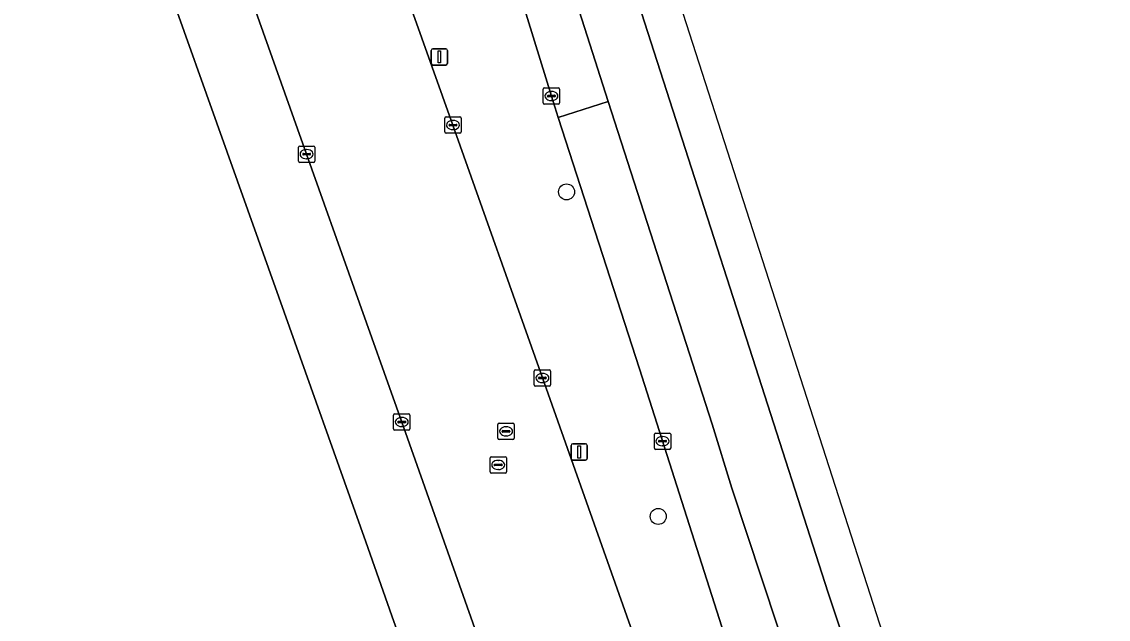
# Model space of a CAD drawing. Extents: x 157692 to 159674, y 381452 to 383291.
# Drawn here: x 159548.4 to 159615.1, y 382681.5 to 382718.1 of the extents above; entities that cross this region are included whole.
import ezdxf

# ---------------------------------------------------------------- set-up
doc = ezdxf.new("R2010")
doc.units = 0
for name, color, linetype in [('IMGEO_Berm_groen', 7, 'Continuous'), ('IMGEO_Boom', 7, 'Continuous'), ('IMGEO_Erf', 7, 'Continuous'), ('IMGEO_Kolk', 7, 'Continuous'), ('IMGEO_Lichtmast', 7, 'Continuous'), ('IMGEO_Rijbaan_lokaal_open', 7, 'Continuous'), ('IMGEO_Rijbaan_regionaal_gesloten', 7, 'Continuous'), ('IMGEO_Rioolput', 7, 'Continuous'), ('IMGEO_Voetpad_open', 7, 'Continuous')]:
    doc.layers.add(name, color=color, linetype=linetype)

msp = doc.modelspace()

# ---------------------------------------------------------------- linework, layer by layer
at = {"layer": 'IMGEO_Berm_groen'}
for points in [[(159559.691, 382755.045), (159560.257, 382752.865), (159561.176, 382750.373), (159561.308, 382750), (159561.935, 382748.227), (159567.994, 382731.083), (159574.868, 382711.8), (159580.35, 382696.295), (159589.519, 382670.434)], [(159594.254, 382671.949), (159586.304, 382696.85), (159581.329, 382712.261), (159580.906, 382713.577), (159576.239, 382728.742), (159569.274, 382750)]]:
    msp.add_lwpolyline(points, dxfattribs=at)
at = {"layer": 'IMGEO_Boom'}
for centre in [(159581.833, 382707.701), (159587.458, 382687.81)]:
    msp.add_circle(centre, 0.489, dxfattribs=at)
at = {"layer": 'IMGEO_Erf'}
msp.add_lwpolyline([(159574.293, 382672.823), (159571.128, 382681.721), (159569.517, 382686.25), (159564.18, 382701.254), (159553.939, 382730.002), (159553.579, 382731.005), (159553.278, 382731.843), (159553.145, 382732.234), (159552.959, 382732.774), (159552.142, 382735.161), (159551.052, 382738.244), (159550.976, 382738.485), (159550.578, 382739.611), (159541.114, 382766.329)], dxfattribs=at)
at = {"layer": 'IMGEO_Kolk'}
for p, q in [((159580.403, 382713.155), (159580.403, 382714.007)), ((159580.478, 382714.081), (159581.33, 382714.081)), ((159581.404, 382714.007), (159581.404, 382713.155)), ((159580.662, 382713.575), (159580.662, 382713.587)), ((159581.1, 382713.538), (159580.702, 382713.538)), ((159580.705, 382713.624), (159581.103, 382713.624)), ((159580.914, 382713.301), (159580.889, 382713.301)), ((159580.891, 382713.861), (159580.916, 382713.861)), ((159581.146, 382713.587), (159581.146, 382713.575)), ((159581.33, 382713.081), (159580.478, 382713.081)), ((159574.368, 382711.374), (159574.368, 382712.226)), ((159574.443, 382712.3), (159575.295, 382712.3)), ((159574.856, 382712.08), (159574.881, 382712.08)), ((159575.369, 382712.226), (159575.369, 382711.374)), ((159575.295, 382711.3), (159574.443, 382711.3)), ((159574.627, 382711.794), (159574.627, 382711.806)), ((159575.065, 382711.757), (159574.667, 382711.757)), ((159574.67, 382711.843), (159575.068, 382711.843)), ((159574.879, 382711.52), (159574.854, 382711.52)), ((159575.111, 382711.806), (159575.111, 382711.794)), ((159565.393, 382709.587), (159565.393, 382710.439)), ((159565.468, 382710.513), (159566.32, 382710.513)), ((159565.652, 382710.007), (159565.652, 382710.019)), ((159566.09, 382709.97), (159565.692, 382709.97)), ((159565.695, 382710.056), (159566.093, 382710.056)), ((159565.881, 382710.293), (159565.906, 382710.293)), ((159566.136, 382710.019), (159566.136, 382710.007)), ((159566.394, 382710.439), (159566.394, 382709.587)), ((159566.32, 382709.513), (159565.468, 382709.513)), ((159565.904, 382709.733), (159565.879, 382709.733)), ((159579.85, 382695.869), (159579.85, 382696.721)), ((159579.925, 382696.795), (159580.777, 382696.795)), ((159580.851, 382696.721), (159580.851, 382695.869)), ((159580.109, 382696.289), (159580.109, 382696.301)), ((159580.547, 382696.252), (159580.149, 382696.252)), ((159580.152, 382696.338), (159580.55, 382696.338)), ((159580.361, 382696.015), (159580.336, 382696.015)), ((159580.338, 382696.575), (159580.363, 382696.575)), ((159580.593, 382696.301), (159580.593, 382696.289)), ((159580.777, 382695.795), (159579.925, 382695.795)), ((159571.228, 382693.17), (159571.228, 382694.022)), ((159571.303, 382694.096), (159572.155, 382694.096)), ((159572.229, 382694.022), (159572.229, 382693.17)), ((159571.487, 382693.59), (159571.487, 382693.602)), ((159571.925, 382693.553), (159571.527, 382693.553)), ((159571.53, 382693.639), (159571.928, 382693.639)), ((159571.739, 382693.316), (159571.714, 382693.316)), ((159571.716, 382693.876), (159571.741, 382693.876)), ((159571.971, 382693.602), (159571.971, 382693.59)), ((159572.155, 382693.096), (159571.303, 382693.096)), ((159587.218, 382691.993), (159587.218, 382692.845)), ((159587.293, 382692.919), (159588.145, 382692.919)), ((159587.706, 382692.699), (159587.731, 382692.699)), ((159588.219, 382692.845), (159588.219, 382691.993)), ((159587.477, 382692.413), (159587.477, 382692.425)), ((159587.915, 382692.376), (159587.517, 382692.376)), ((159587.52, 382692.462), (159587.918, 382692.462)), ((159587.729, 382692.139), (159587.704, 382692.139)), ((159587.961, 382692.425), (159587.961, 382692.413)), ((159588.145, 382691.919), (159587.293, 382691.919))]:
    msp.add_line(p, q, dxfattribs=at)
for points in [[(159580.403, 382713.155), (159580.403, 382714.007)], [(159580.478, 382714.081), (159581.33, 382714.081)], [(159581.404, 382714.007), (159581.404, 382713.155)], [(159581.33, 382713.081), (159580.478, 382713.081)], [(159574.368, 382711.374), (159574.368, 382712.226)], [(159574.443, 382712.3), (159575.295, 382712.3)], [(159575.369, 382712.226), (159575.369, 382711.374)], [(159575.295, 382711.3), (159574.443, 382711.3)], [(159565.393, 382709.587), (159565.393, 382710.439)], [(159565.468, 382710.513), (159566.32, 382710.513)], [(159566.394, 382710.439), (159566.394, 382709.587)], [(159566.32, 382709.513), (159565.468, 382709.513)], [(159579.85, 382695.869), (159579.85, 382696.721)], [(159579.925, 382696.795), (159580.777, 382696.795)], [(159580.851, 382696.721), (159580.851, 382695.869)], [(159580.777, 382695.795), (159579.925, 382695.795)], [(159571.228, 382693.17), (159571.228, 382694.022)], [(159571.303, 382694.096), (159572.155, 382694.096)], [(159572.229, 382694.022), (159572.229, 382693.17)], [(159572.155, 382693.096), (159571.303, 382693.096)], [(159587.218, 382691.993), (159587.218, 382692.845)], [(159587.293, 382692.919), (159588.145, 382692.919)], [(159588.219, 382692.845), (159588.219, 382691.993)], [(159588.145, 382691.919), (159587.293, 382691.919)]]:
    msp.add_lwpolyline(points, dxfattribs=at)
for centre, radius, start, end in [((159580.48, 382714.005), 0.0765, 91.55205, 178.44795), ((159580.48, 382714.005), 0.0765, 91.55205, 178.44795), ((159581.328, 382714.005), 0.0765, 1.55205, 88.44795), ((159581.328, 382714.005), 0.0765, 1.55205, 88.44795), ((159580.702, 382713.584), 0.0403, 85.87752, 175.75265), ((159580.699, 382713.574), 0.0366, 178.93798, 274.71019), ((159581.103, 382713.581), 0.043, 264.86636, 352.45326), ((159581.107, 382713.586), 0.0386, 1.73085, 96.63898), ((159580.48, 382713.157), 0.0765, 181.55205, 268.44795), ((159580.48, 382713.157), 0.0765, 181.55205, 268.44795), ((159581.328, 382713.157), 0.0765, 271.55205, 358.44795), ((159581.328, 382713.157), 0.0765, 271.55205, 358.44795), ((159574.445, 382712.224), 0.0765, 91.55205, 178.44795), ((159574.445, 382712.224), 0.0765, 91.55205, 178.44795), ((159575.293, 382712.224), 0.0765, 1.55205, 88.44795), ((159575.293, 382712.224), 0.0765, 1.55205, 88.44795), ((159574.445, 382711.376), 0.0765, 181.55205, 268.44795), ((159574.445, 382711.376), 0.0765, 181.55205, 268.44795), ((159574.667, 382711.803), 0.0403, 85.87752, 175.75265), ((159574.664, 382711.793), 0.0366, 178.93798, 274.71019), ((159575.068, 382711.8), 0.043, 264.86636, 352.45326), ((159575.072, 382711.805), 0.0386, 1.73085, 96.63898), ((159575.293, 382711.376), 0.0765, 271.55205, 358.44795), ((159575.293, 382711.376), 0.0765, 271.55205, 358.44795), ((159565.47, 382710.437), 0.0765, 91.55205, 178.44795), ((159565.47, 382710.437), 0.0765, 91.55205, 178.44795), ((159565.692, 382710.016), 0.0403, 85.87752, 175.75265), ((159565.689, 382710.006), 0.0366, 178.93798, 274.71019), ((159566.093, 382710.013), 0.043, 264.86636, 352.45326), ((159566.097, 382710.018), 0.0386, 1.73085, 96.63898), ((159566.318, 382710.437), 0.0765, 1.55205, 88.44795), ((159566.318, 382710.437), 0.0765, 1.55205, 88.44795), ((159565.47, 382709.589), 0.0765, 181.55205, 268.44795), ((159565.47, 382709.589), 0.0765, 181.55205, 268.44795), ((159566.318, 382709.589), 0.0765, 271.55205, 358.44795), ((159566.318, 382709.589), 0.0765, 271.55205, 358.44795), ((159579.927, 382696.719), 0.0765, 91.55205, 178.44795), ((159579.927, 382696.719), 0.0765, 91.55205, 178.44795), ((159580.775, 382696.719), 0.0765, 1.55205, 88.44795), ((159580.775, 382696.719), 0.0765, 1.55205, 88.44795), ((159580.149, 382696.298), 0.0403, 85.87752, 175.75265), ((159580.146, 382696.288), 0.0366, 178.93798, 274.71019), ((159580.55, 382696.295), 0.043, 264.86636, 352.45326), ((159580.554, 382696.3), 0.0386, 1.73085, 96.63898), ((159579.927, 382695.871), 0.0765, 181.55205, 268.44795), ((159579.927, 382695.871), 0.0765, 181.55205, 268.44795), ((159580.775, 382695.871), 0.0765, 271.55205, 358.44795), ((159580.775, 382695.871), 0.0765, 271.55205, 358.44795), ((159571.305, 382694.02), 0.0765, 91.55205, 178.44795), ((159571.305, 382694.02), 0.0765, 91.55205, 178.44795), ((159572.153, 382694.02), 0.0765, 1.55205, 88.44795), ((159572.153, 382694.02), 0.0765, 1.55205, 88.44795), ((159571.527, 382693.599), 0.0403, 85.87752, 175.75265), ((159571.524, 382693.589), 0.0366, 178.93798, 274.71019), ((159571.928, 382693.596), 0.043, 264.86636, 352.45326), ((159571.932, 382693.601), 0.0386, 1.73085, 96.63898), ((159571.305, 382693.172), 0.0765, 181.55205, 268.44795), ((159571.305, 382693.172), 0.0765, 181.55205, 268.44795), ((159572.153, 382693.172), 0.0765, 271.55205, 358.44795), ((159572.153, 382693.172), 0.0765, 271.55205, 358.44795), ((159587.295, 382692.843), 0.0765, 91.55205, 178.44795), ((159587.295, 382692.843), 0.0765, 91.55205, 178.44795), ((159588.143, 382692.843), 0.0765, 1.55205, 88.44795), ((159588.143, 382692.843), 0.0765, 1.55205, 88.44795), ((159587.295, 382691.995), 0.0765, 181.55205, 268.44795), ((159587.295, 382691.995), 0.0765, 181.55205, 268.44795), ((159587.517, 382692.422), 0.0403, 85.87752, 175.75265), ((159587.514, 382692.412), 0.0366, 178.93798, 274.71019), ((159587.918, 382692.419), 0.043, 264.86636, 352.45326), ((159587.922, 382692.424), 0.0386, 1.73085, 96.63898), ((159588.143, 382691.995), 0.0765, 271.55205, 358.44795), ((159588.143, 382691.995), 0.0765, 271.55205, 358.44795)]:
    msp.add_arc(centre, radius, start, end, dxfattribs=at)
for centre, major_axis, ratio, start_param, end_param in [((159580.89, 382713.581), (-0.387, 0.002), 0.722429, 4.712389, 7.853982), ((159580.915, 382713.581), (-0.39, 0.002), 0.717154, 1.570796, 4.712389), ((159574.855, 382711.8), (-0.387, 0.002), 0.722429, 4.712389, 7.853982), ((159574.88, 382711.8), (-0.39, 0.002), 0.717154, 1.570796, 4.712389), ((159565.88, 382710.013), (-0.387, 0.002), 0.722429, 4.712389, 7.853982), ((159565.905, 382710.013), (-0.39, 0.002), 0.717154, 1.570796, 4.712389), ((159580.337, 382696.295), (-0.387, 0.002), 0.722429, 4.712389, 7.853982), ((159580.362, 382696.295), (-0.39, 0.002), 0.717154, 1.570796, 4.712389), ((159571.715, 382693.596), (-0.387, 0.002), 0.722429, 4.712389, 7.853982), ((159571.74, 382693.596), (-0.39, 0.002), 0.717154, 1.570796, 4.712389), ((159587.705, 382692.419), (-0.387, 0.002), 0.722429, 4.712389, 7.853982), ((159587.73, 382692.419), (-0.39, 0.002), 0.717154, 1.570796, 4.712389)]:
    msp.add_ellipse(centre, major_axis=major_axis, ratio=ratio, start_param=start_param, end_param=end_param, dxfattribs=at)
at = {"layer": 'IMGEO_Lichtmast'}
for p, q in [((159573.533, 382715.579), (159573.533, 382716.379)), ((159573.533, 382716.379), (159573.533, 382715.579)), ((159573.633, 382716.479), (159574.423, 382716.479)), ((159574.423, 382716.479), (159573.633, 382716.479)), ((159574.523, 382716.379), (159574.523, 382715.579)), ((159574.523, 382715.579), (159574.523, 382716.379)), ((159574.423, 382715.479), (159573.633, 382715.479)), ((159573.633, 382715.479), (159574.423, 382715.479)), ((159582.11, 382691.36), (159582.11, 382692.16)), ((159582.11, 382692.16), (159582.11, 382691.36)), ((159582.21, 382692.26), (159583, 382692.26)), ((159583, 382692.26), (159582.21, 382692.26)), ((159583.1, 382692.16), (159583.1, 382691.36)), ((159583.1, 382691.36), (159583.1, 382692.16)), ((159583, 382691.26), (159582.21, 382691.26)), ((159582.21, 382691.26), (159583, 382691.26))]:
    msp.add_line(p, q, dxfattribs=at)
for points in [[(159573.953, 382716.354), (159574.103, 382716.354), (159574.103, 382715.604), (159573.953, 382715.604), (159573.953, 382716.354)], [(159582.53, 382692.135), (159582.68, 382692.135), (159582.68, 382691.385), (159582.53, 382691.385), (159582.53, 382692.135)]]:
    msp.add_lwpolyline(points, dxfattribs=at)
for centre, start, end in [((159573.633, 382716.379), 90, 180), ((159573.633, 382716.379), 90, 180), ((159574.423, 382716.379), 0, 90), ((159574.423, 382716.379), 360, 90), ((159573.633, 382715.579), 180, 270), ((159573.633, 382715.579), 180, 270), ((159574.423, 382715.579), 270, 0), ((159574.423, 382715.579), 270, 0), ((159582.21, 382692.16), 90, 180), ((159582.21, 382692.16), 90, 180), ((159583, 382692.16), 0, 90), ((159583, 382692.16), 360, 90), ((159582.21, 382691.36), 180, 270), ((159582.21, 382691.36), 180, 270), ((159583, 382691.36), 270, 0), ((159583, 382691.36), 270, 0)]:
    msp.add_arc(centre, 0.1, start, end, dxfattribs=at)
at = {"layer": 'IMGEO_Rijbaan_lokaal_open'}
msp.add_lwpolyline([(159565.651, 382771.866), (159562.57, 382770.949), (159568.397, 382752.678), (159569.274, 382750), (159576.239, 382728.742), (159580.906, 382713.577), (159581.329, 382712.261), (159584.38, 382713.251), (159572.638, 382750)], close=True, dxfattribs=at)
for points in [[(159547.342, 382762.206), (159553.425, 382745.005), (159553.731, 382744.141), (159555.235, 382739.979), (159556.624, 382736.072), (159557.441, 382733.773), (159558.709, 382730.206), (159559.335, 382728.442), (159565.893, 382710.013), (159571.728, 382693.595), (159578.568, 382674.291)], [(159589.519, 382670.434), (159580.35, 382696.295), (159574.868, 382711.8), (159567.994, 382731.083)]]:
    msp.add_lwpolyline(points, dxfattribs=at)
at = {"layer": 'IMGEO_Rijbaan_regionaal_gesloten'}
for points in [[(159615.056, 382637.733), (159520.329, 382931.656)], [(159519.707, 382914.927), (159536.891, 382861.718), (159537.407, 382860.121), (159541.482, 382847.504), (159559.881, 382789.922), (159565.651, 382771.866), (159572.638, 382750), (159584.38, 382713.251), (159590.76, 382693.464), (159591.969, 382689.543), (159595.693, 382678.296)], [(159602.921, 382667.945), (159597.869, 382683.125), (159593.23, 382697.548), (159589.498, 382709.148), (159585.672, 382721.041), (159580.209, 382738.024), (159576.017, 382751.184), (159571.96, 382763.692), (159567.815, 382776.683), (159564.06, 382788.298), (159559.974, 382801.26), (159555.785, 382814.093), (159551.034, 382829.189), (159548.173, 382838), (159545.622, 382846.024), (159542.991, 382854.404), (159540.802, 382861.176), (159536.692, 382874.093)], [(159536.692, 382874.093), (159540.802, 382861.176), (159542.991, 382854.404), (159545.622, 382846.024), (159548.173, 382838), (159551.034, 382829.189), (159555.785, 382814.093), (159559.974, 382801.26), (159564.06, 382788.298), (159567.815, 382776.683), (159571.96, 382763.692), (159576.017, 382751.184), (159580.209, 382738.024), (159585.672, 382721.041), (159589.498, 382709.148), (159593.23, 382697.548), (159597.869, 382683.125), (159602.921, 382667.945)], [(159584.38, 382713.251), (159581.329, 382712.261), (159586.304, 382696.85), (159594.254, 382671.949)], [(159595.693, 382678.296), (159591.969, 382689.543), (159590.76, 382693.464), (159584.38, 382713.251)]]:
    msp.add_lwpolyline(points, dxfattribs=at)
at = {"layer": 'IMGEO_Rioolput'}
for p, q in [((159577.622, 382692.597), (159577.622, 382693.449)), ((159577.697, 382693.523), (159578.549, 382693.523)), ((159578.11, 382693.303), (159578.135, 382693.303)), ((159578.623, 382693.449), (159578.623, 382692.597)), ((159577.881, 382693.017), (159577.881, 382693.029)), ((159578.319, 382692.98), (159577.921, 382692.98)), ((159577.924, 382693.066), (159578.322, 382693.066)), ((159578.133, 382692.743), (159578.108, 382692.743)), ((159578.365, 382693.029), (159578.365, 382693.017)), ((159578.549, 382692.523), (159577.697, 382692.523)), ((159577.142, 382690.539), (159577.142, 382691.391)), ((159577.217, 382691.465), (159578.069, 382691.465)), ((159578.143, 382691.391), (159578.143, 382690.539)), ((159577.401, 382690.959), (159577.401, 382690.971)), ((159577.839, 382690.922), (159577.441, 382690.922)), ((159577.444, 382691.008), (159577.842, 382691.008)), ((159577.653, 382690.685), (159577.628, 382690.685)), ((159577.63, 382691.245), (159577.655, 382691.245)), ((159577.885, 382690.971), (159577.885, 382690.959)), ((159578.069, 382690.465), (159577.217, 382690.465))]:
    msp.add_line(p, q, dxfattribs=at)
for points in [[(159577.622, 382692.597), (159577.622, 382693.449)], [(159577.697, 382693.523), (159578.549, 382693.523)], [(159578.623, 382693.449), (159578.623, 382692.597)], [(159578.549, 382692.523), (159577.697, 382692.523)], [(159577.142, 382690.539), (159577.142, 382691.391)], [(159577.217, 382691.465), (159578.069, 382691.465)], [(159578.143, 382691.391), (159578.143, 382690.539)], [(159578.069, 382690.465), (159577.217, 382690.465)]]:
    msp.add_lwpolyline(points, dxfattribs=at)
for centre, radius, start, end in [((159577.699, 382693.447), 0.0765, 91.55205, 178.44795), ((159577.699, 382693.447), 0.0765, 91.55205, 178.44795), ((159578.547, 382693.447), 0.0765, 1.55205, 88.44795), ((159578.547, 382693.447), 0.0765, 1.55205, 88.44795), ((159577.921, 382693.026), 0.0403, 85.87752, 175.75265), ((159577.918, 382693.016), 0.0366, 178.93798, 274.71019), ((159578.322, 382693.023), 0.043, 264.86636, 352.45326), ((159578.326, 382693.028), 0.0386, 1.73085, 96.63898), ((159577.699, 382692.599), 0.0765, 181.55205, 268.44795), ((159577.699, 382692.599), 0.0765, 181.55205, 268.44795), ((159578.547, 382692.599), 0.0765, 271.55205, 358.44795), ((159578.547, 382692.599), 0.0765, 271.55205, 358.44795), ((159577.219, 382691.389), 0.0765, 91.55205, 178.44795), ((159577.219, 382691.389), 0.0765, 91.55205, 178.44795), ((159578.067, 382691.389), 0.0765, 1.55205, 88.44795), ((159578.067, 382691.389), 0.0765, 1.55205, 88.44795), ((159577.441, 382690.968), 0.0403, 85.87752, 175.75265), ((159577.438, 382690.958), 0.0366, 178.93798, 274.71019), ((159577.842, 382690.965), 0.043, 264.86636, 352.45326), ((159577.846, 382690.97), 0.0386, 1.73085, 96.63898), ((159577.219, 382690.541), 0.0765, 181.55205, 268.44795), ((159577.219, 382690.541), 0.0765, 181.55205, 268.44795), ((159578.067, 382690.541), 0.0765, 271.55205, 358.44795), ((159578.067, 382690.541), 0.0765, 271.55205, 358.44795)]:
    msp.add_arc(centre, radius, start, end, dxfattribs=at)
for centre, major_axis, ratio, start_param, end_param in [((159578.109, 382693.023), (-0.387, 0.002), 0.722429, 4.712389, 7.853982), ((159578.134, 382693.023), (-0.39, 0.002), 0.717154, 1.570796, 4.712389), ((159577.629, 382690.965), (-0.387, 0.002), 0.722429, 4.712389, 7.853982), ((159577.654, 382690.965), (-0.39, 0.002), 0.717154, 1.570796, 4.712389)]:
    msp.add_ellipse(centre, major_axis=major_axis, ratio=ratio, start_param=start_param, end_param=end_param, dxfattribs=at)
at = {"layer": 'IMGEO_Voetpad_open'}
msp.add_lwpolyline([(159571.128, 382681.721), (159574.293, 382672.823), (159578.568, 382674.291), (159571.728, 382693.595), (159565.893, 382710.013), (159559.335, 382728.442), (159558.709, 382730.206), (159557.441, 382733.773), (159553.145, 382732.234), (159553.278, 382731.843), (159553.579, 382731.005), (159553.939, 382730.002), (159564.18, 382701.254), (159569.517, 382686.25)], close=True, dxfattribs=at)

doc.saveas('drawing.dxf')
